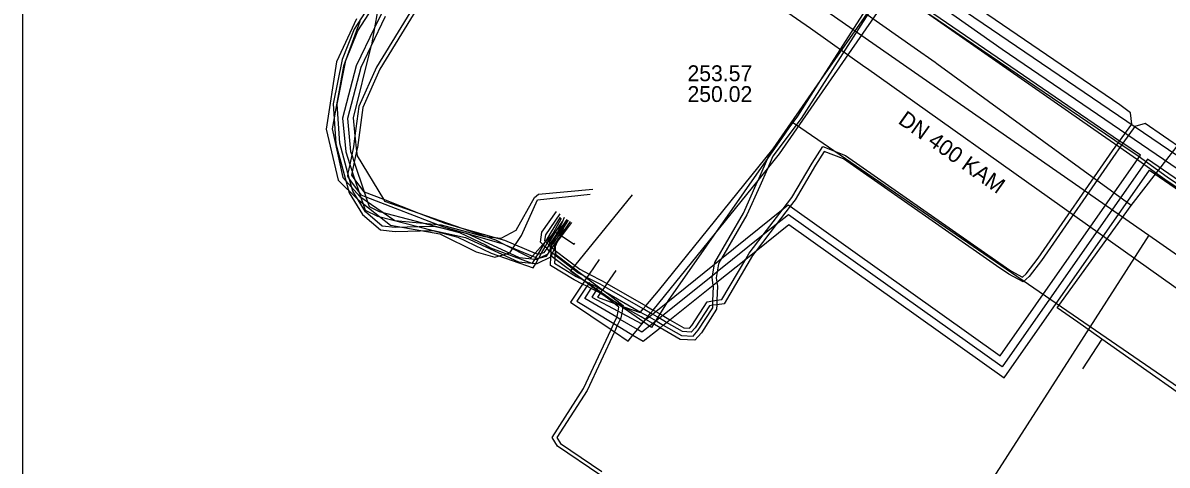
# Model space of a CAD drawing. Extents: x -600309 to -598967, y -1161267 to -1160292.
# Drawn here: x -600308.5 to -600250.7, y -1160542.3 to -1160519.9 of the extents above; entities that cross this region are included whole.
import ezdxf

# ---------------------------------------------------------------- set-up
doc = ezdxf.new("R2010")
doc.units = 0
for name, color, linetype in [('Vrstva 12', 7, 'Continuous'), ('Vrstva 13', 7, 'Continuous'), ('Vrstva 19', 7, 'Continuous'), ('Vrstva 42', 7, 'Continuous'), ('Vrstva 44', 7, 'Continuous'), ('Vrstva 55', 7, 'Continuous'), ('Vrstva 58', 7, 'Continuous'), ('Vrstva 63', 7, 'Continuous'), ('Vrstva 9', 7, 'Continuous')]:
    doc.layers.add(name, color=color, linetype=linetype)

msp = doc.modelspace()

# ---------------------------------------------------------------- linework, layer by layer
at = {"layer": 'Vrstva 12'}
for points in [[(-600228.41, -1160541.49), (-600272.01, -1160511.83), (-600278.62, -1160507.33), (-600299.49, -1160493.11), (-600301.2, -1160491.98)], [(-600241.28, -1160533.41), (-600259.06, -1160521.3), (-600272.56, -1160511.8), (-600278.92, -1160507.42), (-600292.12, -1160498.46)]]:
    msp.add_lwpolyline(points, dxfattribs=at)
at = {"layer": 'Vrstva 13'}
msp.add_line((-600251.655, -1160530.667), (-600266.318, -1160553.507), dxfattribs=at)
msp.add_lwpolyline([(-600308.541, -1160491.105), (-600291.83, -1160502.72), (-600285.788, -1160506.915), (-600251.655, -1160530.667), (-600236.68, -1160541.11), (-600220.57, -1160552.02), (-600215.812, -1160555.469), (-600201.53, -1160564.96), (-600163.9, -1160590.21), (-600157.56, -1160594.72), (-600156.22, -1160594.192), (-600155.175, -1160594.905), (-600154.882, -1160595.123)], dxfattribs=at)
at = {"layer": 'Vrstva 19'}
for points in [[(-600247.95, -1160540.21), (-600254.03, -1160535.92), (-600255.24, -1160535.06), (-600256.28, -1160534.35), (-600252.55, -1160529.18), (-600262.364, -1160522.013), (-600262.45, -1160521.95), (-600263.51, -1160521.21), (-600273.8, -1160513.97), (-600274.69, -1160513.39), (-600275.387, -1160512.929), (-600275.667, -1160512.744), (-600276.61, -1160512.12), (-600281.8, -1160508.65), (-600282.97, -1160507.81), (-600285.96, -1160505.68), (-600297.41, -1160497.89), (-600298.6, -1160497.08), (-600301.69, -1160494.9), (-600302, -1160494.69), (-600302.82, -1160494.14), (-600308.541, -1160490.315)], [(-600252.55, -1160529.18), (-600249.98, -1160525.88), (-600249.1, -1160524), (-600247.09, -1160520.87)], [(-600254.03, -1160535.92), (-600255, -1160537.42)]]:
    msp.add_lwpolyline(points, dxfattribs=at)
at = {"layer": 'Vrstva 42'}
for points in [[(-600286.476, -1160515.329), (-600290.679, -1160522.193), (-600291.567, -1160524.172), (-600291.765, -1160525.653), (-600291.839, -1160526.203), (-600291.924, -1160526.616), (-600292.024, -1160527.098), (-600292.116, -1160527.542), (-600292.147, -1160527.693), (-600292.031, -1160527.853), (-600291.55, -1160528.514), (-600291.464, -1160528.633), (-600291.214, -1160528.73), (-600287.292, -1160530.255), (-600284.273, -1160531.115), (-600284.166, -1160531.159), (-600282.799, -1160531.732), (-600282.618, -1160531.807), (-600282.527, -1160531.845), (-600282.472, -1160531.831), (-600282.401, -1160531.812), (-600282.079, -1160531.727), (-600281.913, -1160531.488), (-600281.864, -1160531.416), (-600281.844, -1160531.387), (-600281.798, -1160531.321), (-600281.703, -1160531.183), (-600281.417, -1160530.768), (-600281.362, -1160530.689), (-600280.878, -1160529.987)], [(-600286.304, -1160515.431), (-600290.501, -1160522.287), (-600291.373, -1160524.228), (-600291.641, -1160526.237), (-600291.682, -1160526.434), (-600291.798, -1160526.992), (-600291.898, -1160527.479), (-600291.933, -1160527.647), (-600291.763, -1160527.881), (-600291.336, -1160528.467), (-600291.297, -1160528.483), (-600290.325, -1160528.861), (-600288.532, -1160529.558), (-600287.228, -1160530.065), (-600286.363, -1160530.311), (-600284.207, -1160530.925), (-600282.656, -1160531.575), (-600282.513, -1160531.634), (-600282.513, -1160531.635), (-600282.332, -1160531.587), (-600282.201, -1160531.553), (-600282.059, -1160531.347), (-600281.944, -1160531.18), (-600281.914, -1160531.137), (-600281.592, -1160530.67), (-600281.53, -1160530.579), (-600281.042, -1160529.873)], [(-600289.585, -1160516.812), (-600291.799, -1160520.264), (-600292.416, -1160521.791), (-600292.861, -1160524.033), (-600292.729, -1160526.057), (-600292.053, -1160528.53), (-600291.377, -1160529.626), (-600290.472, -1160530.406), (-600289.734, -1160530.49), (-600287.834, -1160530.441), (-600287.789, -1160530.44), (-600286.182, -1160530.785), (-600283.507, -1160532.018), (-600282.818, -1160532.087), (-600282.789, -1160532.09), (-600282.629, -1160532.106), (-600282.562, -1160532.112), (-600281.863, -1160531.774), (-600281.862, -1160531.771), (-600281.818, -1160531.673), (-600281.781, -1160531.589), (-600281.698, -1160531.401), (-600281.674, -1160531.346), (-600281.639, -1160531.268), (-600281.488, -1160530.929), (-600281.417, -1160530.768), (-600281.377, -1160530.679), (-600281.14, -1160530.145), (-600281.107, -1160530.069), (-600281.027, -1160529.891)], [(-600281.194, -1160529.772), (-600281.284, -1160529.977), (-600281.547, -1160530.568), (-600281.592, -1160530.67), (-600281.663, -1160530.83), (-600281.836, -1160531.219), (-600281.856, -1160531.265), (-600281.881, -1160531.321), (-600281.943, -1160531.459), (-600282.017, -1160531.626), (-600282.401, -1160531.812), (-600282.484, -1160531.853), (-600282.598, -1160531.908), (-600282.674, -1160531.9), (-600283.453, -1160531.822), (-600286.118, -1160530.595), (-600286.942, -1160530.418), (-600287.771, -1160530.24), (-600288.526, -1160530.259), (-600289.726, -1160530.29), (-600290.388, -1160530.214), (-600291.223, -1160529.494), (-600291.867, -1160528.45), (-600292.031, -1160527.853), (-600292.116, -1160527.542), (-600292.531, -1160526.023), (-600292.659, -1160524.047), (-600292.224, -1160521.849), (-600291.621, -1160520.356), (-600289.435, -1160516.947)], [(-600279.42, -1160531.902), (-600279.93, -1160532.641), (-600280.045, -1160532.807), (-600280.057, -1160532.824), (-600280.124, -1160532.921), (-600280.158, -1160532.973), (-600280.169, -1160532.99), (-600280.268, -1160533.141), (-600280.865, -1160534.054), (-600278.822, -1160535.439), (-600278.655, -1160535.553), (-600277.965, -1160536.02), (-600277.722, -1160535.719), (-600277.494, -1160535.438), (-600277.134, -1160534.993), (-600277.082, -1160534.929), (-600276.954, -1160534.771), (-600276.827, -1160534.613), (-600276.699, -1160534.456), (-600271.398, -1160527.906), (-600270.922, -1160527.318), (-600270.306, -1160526.557), (-600264.484, -1160518.146)], [(-600279.52, -1160533.351), (-600279.572, -1160533.438), (-600279.598, -1160533.482), (-600279.788, -1160533.799), (-600278.467, -1160534.508), (-600278.281, -1160534.607), (-600277.305, -1160535.131), (-600277.134, -1160534.993), (-600277.065, -1160534.938), (-600276.898, -1160534.803), (-600276.731, -1160534.668), (-600276.564, -1160534.533), (-600273.601, -1160532.144), (-600273.236, -1160531.849), (-600270.125, -1160529.341), (-600269.877, -1160529.141), (-600269.775, -1160529.213), (-600259.158, -1160536.76), (-600252.072, -1160526.638), (-600252.962, -1160526.029), (-600253.128, -1160525.916), (-600264.484, -1160518.146)], [(-600265.278, -1160518.594), (-600269.219, -1160524.778), (-600270.642, -1160526.68), (-600270.922, -1160527.318), (-600271.309, -1160528.201), (-600271.961, -1160529.646), (-600273.236, -1160531.849), (-600273.395, -1160532.125), (-600273.468, -1160532.532), (-600273.519, -1160532.821), (-600273.482, -1160533.052), (-600273.45, -1160533.253), (-600273.475, -1160533.959), (-600273.483, -1160534.186), (-600273.491, -1160534.411), (-600274.26, -1160535.601), (-600274.597, -1160535.983), (-600275.33, -1160535.938), (-600276.35, -1160535.35), (-600276.717, -1160535.139), (-600277.065, -1160534.938), (-600277.082, -1160534.929), (-600277.31, -1160534.797), (-600278.221, -1160534.273), (-600278.234, -1160534.266), (-600279.246, -1160533.683), (-600279.374, -1160533.609), (-600279.578, -1160533.492), (-600279.598, -1160533.482), (-600279.82, -1160533.369), (-600280.042, -1160533.256), (-600280.268, -1160533.141), (-600280.689, -1160532.927), (-600281.883, -1160532.205), (-600281.862, -1160531.771), (-600281.851, -1160531.535), (-600281.849, -1160531.5), (-600281.844, -1160531.387), (-600281.839, -1160531.282), (-600281.836, -1160531.219), (-600281.828, -1160531.055), (-600281.663, -1160530.83), (-600281.496, -1160530.601), (-600281.107, -1160530.069), (-600280.991, -1160529.911)], [(-600280.829, -1160530.029), (-600281.328, -1160530.711), (-600281.488, -1160530.929), (-600281.632, -1160531.125), (-600281.639, -1160531.268), (-600281.647, -1160531.441), (-600281.649, -1160531.485), (-600281.658, -1160531.684), (-600281.666, -1160531.868), (-600281.677, -1160532.095), (-600280.591, -1160532.753), (-600280.264, -1160532.92), (-600280.158, -1160532.973), (-600279.93, -1160533.09), (-600279.709, -1160533.202), (-600279.462, -1160533.328), (-600279.259, -1160533.445), (-600279.136, -1160533.515), (-600277.328, -1160534.555), (-600277.21, -1160534.623), (-600276.954, -1160534.771), (-600276.898, -1160534.803), (-600276.549, -1160535.004), (-600276.182, -1160535.216), (-600275.27, -1160535.742), (-600274.683, -1160535.777), (-600274.42, -1160535.479), (-600273.689, -1160534.349), (-600273.684, -1160534.215), (-600273.676, -1160533.991), (-600273.65, -1160533.267), (-600273.661, -1160533.196), (-600273.721, -1160532.819), (-600273.704, -1160532.722), (-600273.601, -1160532.144), (-600273.585, -1160532.055), (-600272.139, -1160529.554), (-600271.491, -1160528.119), (-600271.398, -1160527.906), (-600270.818, -1160526.58), (-600269.381, -1160524.662), (-600268.235, -1160522.864), (-600265.383, -1160518.388)], [(-600279.291, -1160533.49), (-600279.364, -1160533.595), (-600279.374, -1160533.609), (-600279.515, -1160533.812), (-600278.689, -1160534.104), (-600278.234, -1160534.266), (-600278.22, -1160534.27), (-600277.348, -1160534.579), (-600277.328, -1160534.555), (-600277.197, -1160534.4), (-600277.066, -1160534.244), (-600276.432, -1160533.491), (-600270.627, -1160526.317), (-600268.235, -1160522.864), (-600265.278, -1160518.594)], [(-600290.629, -1160519.363), (-600290.779, -1160520.203), (-600290.932, -1160521.061), (-600290.954, -1160521.147), (-600291.861, -1160524.752), (-600291.765, -1160525.653), (-600291.682, -1160526.434), (-600291.657, -1160526.671), (-600290.325, -1160528.861), (-600290.268, -1160528.955), (-600288.532, -1160529.558), (-600286.363, -1160530.311), (-600284.666, -1160530.901), (-600284.166, -1160531.159), (-600282.882, -1160531.823), (-600282.799, -1160531.732), (-600282.656, -1160531.575), (-600282.266, -1160531.147), (-600282.131, -1160530.999), (-600282.123, -1160530.991), (-600281.766, -1160530.599), (-600281.667, -1160530.49), (-600281.623, -1160530.519), (-600281.547, -1160530.568), (-600281.53, -1160530.579), (-600281.496, -1160530.601), (-600281.451, -1160530.631), (-600281.377, -1160530.679), (-600281.362, -1160530.689), (-600281.328, -1160530.711), (-600280.692, -1160531.125), (-600280.653, -1160531.074)], [(-600281.415, -1160529.598), (-600282.132, -1160530.654), (-600282.181, -1160530.95), (-600282.131, -1160530.999), (-600282.129, -1160531), (-600282.044, -1160531.083), (-600281.944, -1160531.18), (-600281.899, -1160531.224), (-600281.856, -1160531.265), (-600281.839, -1160531.282), (-600281.798, -1160531.321), (-600281.786, -1160531.333), (-600281.698, -1160531.401), (-600281.658, -1160531.432), (-600281.647, -1160531.441), (-600280.409, -1160532.397), (-600279.93, -1160532.641), (-600279.271, -1160532.976), (-600279.033, -1160533.113), (-600277.066, -1160534.244), (-600277.01, -1160534.276), (-600276.699, -1160534.456), (-600276.564, -1160534.533), (-600276.214, -1160534.735), (-600275.847, -1160534.947), (-600275.152, -1160535.348), (-600274.854, -1160535.366), (-600274.74, -1160535.237), (-600273.965, -1160534.038), (-600273.676, -1160533.991), (-600273.475, -1160533.959), (-600273.223, -1160533.918), (-600272.016, -1160531.878), (-600271.841, -1160531.582), (-600271.138, -1160530.663), (-600270.125, -1160529.341), (-600269.69, -1160528.773), (-600268.66, -1160527.036), (-600268.13, -1160526.198), (-600266.979, -1160526.647), (-600259.239, -1160532.061), (-600258.627, -1160532.472), (-600258.035, -1160532.791), (-600257.842, -1160532.621), (-600257.241, -1160531.831), (-600253.482, -1160526.412), (-600253.128, -1160525.916), (-600252.517, -1160525.061), (-600252.57, -1160524.49), (-600253.11, -1160524.09), (-600260.15, -1160519.29)], [(-600290.447, -1160519.509), (-600290.779, -1160520.203), (-600291.697, -1160522.122), (-600292.388, -1160524.764), (-600292.23, -1160526.469), (-600292.024, -1160527.098), (-600291.921, -1160527.411), (-600291.898, -1160527.479), (-600291.763, -1160527.881), (-600291.55, -1160528.514), (-600291.25, -1160529.405), (-600290.625, -1160529.706), (-600288.526, -1160530.259), (-600287.834, -1160530.441), (-600286.572, -1160530.774), (-600284.874, -1160531.587), (-600282.751, -1160532.318), (-600282.629, -1160532.106), (-600282.484, -1160531.853), (-600282.472, -1160531.831), (-600282.332, -1160531.587), (-600282.146, -1160531.262), (-600282.044, -1160531.083), (-600281.766, -1160530.599), (-600281.634, -1160530.368), (-600281.322, -1160529.817)], [(-600290.229, -1160519.632), (-600290.954, -1160521.147), (-600291.461, -1160522.208), (-600292.135, -1160524.785), (-600291.981, -1160526.446), (-600291.924, -1160526.616), (-600291.798, -1160526.992), (-600291.297, -1160528.483), (-600291.214, -1160528.73), (-600291.047, -1160529.226), (-600290.538, -1160529.47), (-600286.942, -1160530.418), (-600286.485, -1160530.538), (-600285.168, -1160531.169), (-600284.915, -1160531.317), (-600282.818, -1160532.087), (-600282.793, -1160532.096), (-600282.789, -1160532.09), (-600282.674, -1160531.9), (-600282.618, -1160531.807), (-600282.513, -1160531.634), (-600282.236, -1160531.176), (-600282.129, -1160531), (-600282.123, -1160530.991), (-600281.824, -1160530.497), (-600281.383, -1160529.768)], [(-600249.88, -1160526.38), (-600250.91, -1160525.67), (-600251.83, -1160525.04), (-600252.355, -1160525.177), (-600252.962, -1160526.029), (-600253.318, -1160526.528), (-600257.079, -1160531.949), (-600257.694, -1160532.759), (-600258.007, -1160533.033), (-600258.731, -1160532.644), (-600259.353, -1160532.225), (-600267.075, -1160526.825), (-600268.05, -1160526.444), (-600268.49, -1160527.14), (-600269.524, -1160528.885), (-600269.775, -1160529.213), (-600270.485, -1160530.14), (-600271.498, -1160531.463), (-600271.675, -1160531.694), (-600273.116, -1160534.133), (-600273.483, -1160534.186), (-600273.684, -1160534.215), (-600273.857, -1160534.24), (-600274.58, -1160535.358), (-600274.768, -1160535.572), (-600275.211, -1160535.545), (-600276.015, -1160535.081), (-600276.382, -1160534.87), (-600276.731, -1160534.668), (-600276.827, -1160534.613), (-600277.11, -1160534.45), (-600277.197, -1160534.4), (-600279.146, -1160533.279), (-600279.37, -1160533.15), (-600280.045, -1160532.807), (-600280.158, -1160532.749), (-600280.5, -1160532.575), (-600281.658, -1160531.684), (-600281.781, -1160531.589), (-600281.842, -1160531.543), (-600281.851, -1160531.535), (-600281.913, -1160531.488), (-600281.914, -1160531.487), (-600281.943, -1160531.459), (-600282.059, -1160531.347), (-600282.146, -1160531.262), (-600282.236, -1160531.176), (-600282.266, -1160531.147), (-600282.395, -1160531.022), (-600282.315, -1160530.528), (-600281.579, -1160529.484)], [(-600239.917, -1160534.948), (-600251.718, -1160526.83), (-600259.061, -1160537.319), (-600269.863, -1160529.641), (-600270.485, -1160530.14), (-600271.138, -1160530.663), (-600273.468, -1160532.532), (-600273.704, -1160532.722), (-600276.214, -1160534.735), (-600276.382, -1160534.87), (-600276.549, -1160535.004), (-600276.717, -1160535.139), (-600277.262, -1160535.576), (-600277.494, -1160535.438), (-600278.363, -1160534.924), (-600278.535, -1160534.821), (-600280.147, -1160533.866), (-600279.82, -1160533.369), (-600279.768, -1160533.291), (-600279.709, -1160533.202), (-600279.708, -1160533.2)], [(-600279.91, -1160533.061), (-600279.93, -1160533.09), (-600279.966, -1160533.143), (-600280.042, -1160533.256), (-600280.549, -1160534.001), (-600278.682, -1160535.136), (-600278.51, -1160535.24), (-600277.722, -1160535.719), (-600277.204, -1160536.034), (-600276.35, -1160535.35), (-600276.182, -1160535.216), (-600276.015, -1160535.081), (-600275.847, -1160534.947), (-600273.661, -1160533.196), (-600273.482, -1160533.052), (-600272.016, -1160531.878), (-600271.498, -1160531.463), (-600269.849, -1160530.142), (-600258.965, -1160537.879), (-600251.618, -1160527.385), (-600240.144, -1160535.278)], [(-600281.935, -1160531.02), (-600281.623, -1160530.519), (-600281.284, -1160529.977), (-600281.185, -1160529.817)], [(-600280.991, -1160529.911), (-600281.14, -1160530.145), (-600281.451, -1160530.631), (-600281.725, -1160531.06)], [(-600279.391, -1160542.786), (-600281.534, -1160541.331), (-600281.798, -1160540.899), (-600280.208, -1160538.422), (-600278.822, -1160535.439), (-600278.682, -1160535.136), (-600278.535, -1160534.821), (-600278.516, -1160534.78), (-600278.467, -1160534.508), (-600278.429, -1160534.302), (-600278.689, -1160534.104), (-600279.01, -1160533.86), (-600279.246, -1160533.683), (-600279.364, -1160533.595), (-600279.572, -1160533.438), (-600279.768, -1160533.291), (-600279.966, -1160533.143), (-600280.169, -1160532.99), (-600280.264, -1160532.92), (-600281.666, -1160531.868), (-600281.802, -1160531.766), (-600281.818, -1160531.673), (-600281.842, -1160531.543), (-600281.849, -1160531.5), (-600281.864, -1160531.416), (-600281.881, -1160531.321), (-600281.899, -1160531.224), (-600281.914, -1160531.137), (-600281.935, -1160531.02)], [(-600281.725, -1160531.06), (-600281.703, -1160531.183), (-600281.674, -1160531.346), (-600281.658, -1160531.432), (-600281.649, -1160531.485), (-600281.618, -1160531.654), (-600280.158, -1160532.749), (-600280.057, -1160532.824), (-600279.25, -1160533.43), (-600279.136, -1160533.515), (-600278.89, -1160533.7), (-600278.211, -1160534.218), (-600278.22, -1160534.27), (-600278.221, -1160534.273), (-600278.281, -1160534.607), (-600278.324, -1160534.84), (-600278.363, -1160534.924), (-600278.51, -1160535.24), (-600278.655, -1160535.553), (-600280.032, -1160538.518), (-600281.562, -1160540.901), (-600281.386, -1160541.189), (-600279.289, -1160542.614)], [(-600278.589, -1160532.46), (-600279.033, -1160533.113), (-600279.146, -1160533.279), (-600279.25, -1160533.43), (-600279.259, -1160533.445), (-600279.291, -1160533.491)]]:
    msp.add_lwpolyline(points, dxfattribs=at)
at = {"layer": 'Vrstva 44'}
for points in [[(-600291.69, -1160519.74), (-600292.7, -1160521.92), (-600293.22, -1160525.31), (-600292.61, -1160527.9), (-600291.63, -1160528.85), (-600289.97, -1160530.16), (-600287.48, -1160530.61), (-600285.64, -1160531.51), (-600284.7, -1160531.78), (-600283.94, -1160531.56), (-600283.34, -1160530.69), (-600282.541, -1160528.88), (-600279.887, -1160528.605)], [(-600291.52, -1160519.88), (-600292.35, -1160522.14), (-600292.91, -1160525.3), (-600292.37, -1160527.76), (-600291.52, -1160528.72), (-600289.75, -1160529.93), (-600287.41, -1160530.15), (-600285.22, -1160530.74), (-600284.37, -1160530.82), (-600283.62, -1160530.42), (-600282.692, -1160528.776), (-600282.49, -1160528.595), (-600279.742, -1160528.357)]]:
    msp.add_lwpolyline(points, dxfattribs=at)
at = {"layer": 'Vrstva 55'}
for points in [[(-600241.54, -1160534.13), (-600250.84, -1160527.86), (-600252.27, -1160526.84), (-600252.95, -1160526.36), (-600254.04, -1160525.61), (-600264.55, -1160518.27), (-600265.62, -1160517.49), (-600269.009, -1160515.431), (-600268.89, -1160515.16), (-600269.107, -1160515.364), (-600272.75, -1160512.54), (-600276.27, -1160510.04), (-600279.89, -1160507.57), (-600282.036, -1160506.517), (-600281.813, -1160506.138), (-600281.673, -1160506.009)], [(-600236.09, -1160549.83), (-600235.39, -1160548.86), (-600235.51, -1160548.28), (-600240.9, -1160544.72), (-600269.24, -1160525.27), (-600269.65, -1160524.98), (-600270.18, -1160525.74), (-600275.93, -1160533.98), (-600276.78, -1160535.33), (-600280.88, -1160532.49), (-600277.74, -1160528.64)]]:
    msp.add_lwpolyline(points, dxfattribs=at)
at = {"layer": 'Vrstva 58'}
msp.add_lwpolyline([(-600282.86, -1160505.67), (-600282.812, -1160505.801), (-600282.19, -1160506.21), (-600279.8, -1160507.45), (-600272.7, -1160512.39), (-600268.79, -1160515.41), (-600265.62, -1160517.55), (-600264.55, -1160518.27), (-600253.37, -1160525.88), (-600252.19, -1160526.67), (-600250.72, -1160527.72), (-600241.43, -1160534.04), (-600236.29, -1160537.39), (-600230.75, -1160541.44), (-600228.95, -1160542.8), (-600227.94, -1160543.51), (-600224.47, -1160545.97), (-600223.72, -1160546.2), (-600222.91, -1160546.14), (-600220.63, -1160547.47), (-600219.17, -1160548.45), (-600213.69, -1160552.37)], dxfattribs=at)
at = {"layer": 'Vrstva 63'}
msp.add_lwpolyline([(-600308.541, -1160292.347), (-598967.108, -1160292.347), (-598967.108, -1161267.031), (-600308.541, -1161267.031)], close=True, dxfattribs=at)
at = {"layer": 'Vrstva 9'}
for points in [[(-600268.74, -1160520.24), (-600277.719, -1160514.012), (-600283.58, -1160509.94), (-600295.97, -1160501.34), (-600297.644, -1160500.179), (-600298.59, -1160499.52), (-600299.13, -1160499.15), (-600306.88, -1160493.77)], [(-600234.34, -1160544.66), (-600265.923, -1160522.24), (-600266.004, -1160522.182), (-600268.74, -1160520.24)]]:
    msp.add_lwpolyline(points, dxfattribs=at)

# ---------------------------------------------------------------- texts
at = {"layer": 'Vrstva 12'}
for s, p in [('253.57', (-600274.962, -1160522.894)), ('250.02', (-600274.962, -1160523.944))]:
    msp.add_text(s, height=0.8, dxfattribs=at).set_placement(p)
msp.add_text('DN 400 KAM', height=0.8, rotation=324.466, dxfattribs=at).set_placement((-600264.367, -1160524.989))

doc.saveas('drawing.dxf')
